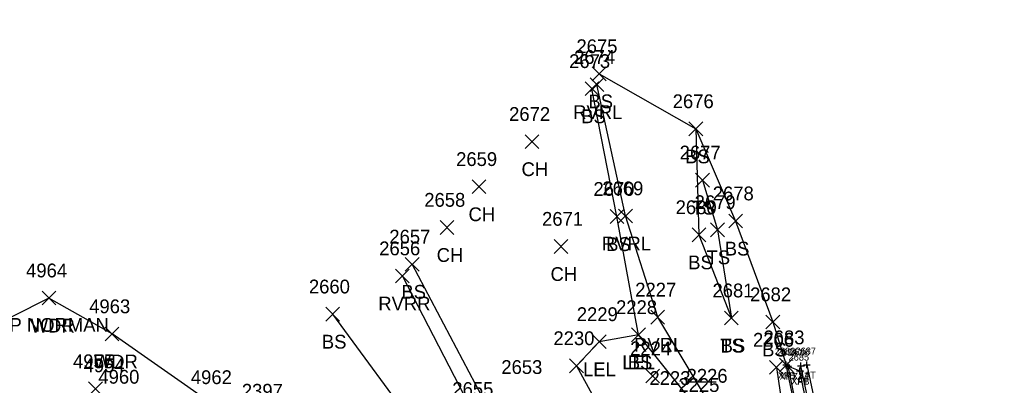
# Model space of a CAD drawing. Extents: x 1653135 to 1655489, y 602711 to 605684.
# Drawn here: x 1653657.5 to 1653800.2, y 605324.9 to 605377.9 of the extents above; entities that cross this region are included whole.
import ezdxf

# ---------------------------------------------------------------- set-up
doc = ezdxf.new("R2010")
doc.units = 0
for name, color, linetype in [('B_A', 7, 'Continuous'), ('B_I', 7, 'Continuous'), ('B_TIC', 7, 'Continuous'), ('BFT', 7, 'Continuous'), ('BSUBM', 7, 'Continuous'), ('L_A', 7, 'Continuous'), ('L_I', 7, 'Continuous'), ('L_TIC', 7, 'Continuous'), ('LARO', 7, 'Continuous'), ('LAWA', 7, 'Continuous'), ('LAWE', 7, 'Continuous'), ('LELB', 7, 'Continuous'), ('M_C', 7, 'Continuous')]:
    doc.layers.add(name, color=color, linetype=linetype)

msp = doc.modelspace()

# ---------------------------------------------------------------- linework, layer by layer
at = {"layer": 'B_TIC'}
for p, q in [((1653768.72, 605327.81), (1653768.79, 605327.81)), ((1653768.72, 605327.81), (1653768.79, 605327.81)), ((1653769, 605327.66), (1653769.08, 605327.66)), ((1653769, 605327.66), (1653769.08, 605327.66)), ((1653770.85, 605327.68), (1653770.92, 605327.68)), ((1653770.85, 605327.68), (1653770.92, 605327.68)), ((1653771.71, 605327.84), (1653771.78, 605327.84)), ((1653771.71, 605327.84), (1653771.78, 605327.84)), ((1653770.7, 605326.95), (1653770.78, 605326.95)), ((1653770.7, 605326.95), (1653770.78, 605326.95)), ((1653770.7, 605326.95), (1653770.78, 605326.95)), ((1653770.7, 605326.95), (1653770.78, 605326.95))]:
    msp.add_line(p, q, dxfattribs=at)
for points in [[(1653768.22, 605327.81), (1653769.22, 605327.81)], [(1653768.22, 605327.81), (1653769.22, 605327.81)], [(1653768.5, 605327.66), (1653769.5, 605327.66)], [(1653768.5, 605327.66), (1653769.5, 605327.66)], [(1653768.72, 605327.31), (1653768.72, 605328.31)], [(1653768.72, 605327.31), (1653768.72, 605328.31)], [(1653769, 605327.16), (1653769, 605328.16)], [(1653769, 605327.16), (1653769, 605328.16)], [(1653770.34, 605327.68), (1653771.34, 605327.68)], [(1653770.34, 605327.68), (1653771.34, 605327.68)], [(1653770.7, 605326.45), (1653770.7, 605327.45)], [(1653770.7, 605326.45), (1653770.7, 605327.45)], [(1653770.7, 605326.45), (1653770.7, 605327.45)], [(1653770.7, 605326.45), (1653770.7, 605327.45)], [(1653770.84, 605327.18), (1653770.84, 605328.18)], [(1653770.84, 605327.18), (1653770.84, 605328.18)], [(1653771.2, 605327.84), (1653772.2, 605327.84)], [(1653771.2, 605327.84), (1653772.2, 605327.84)], [(1653771.7, 605327.34), (1653771.7, 605328.34)], [(1653771.7, 605327.34), (1653771.7, 605328.34)], [(1653770.2, 605326.95), (1653771.2, 605326.95)], [(1653770.2, 605326.95), (1653771.2, 605326.95)], [(1653770.2, 605326.95), (1653771.2, 605326.95)], [(1653770.2, 605326.95), (1653771.2, 605326.95)]]:
    msp.add_lwpolyline(points, dxfattribs=at)
at = {"layer": 'BFT'}
for points in [[(1653828.36, 605253.97), (1653822.65, 605254.43), (1653822.41, 605254.48), (1653819.31, 605254.83), (1653808.69, 605255.99), (1653806.87, 605256.16), (1653796.97, 605267.91), (1653796.33, 605268.63), (1653790.81, 605275.14), (1653790.32, 605275.99), (1653786.72, 605280.35), (1653787.96, 605281.49), (1653774.4, 605300.64), (1653768.72, 605327.81)], [(1653789.67, 605279.95), (1653788.19, 605281.59), (1653774.56, 605300.73), (1653769, 605327.66), (1653770.7, 605326.95)]]:
    msp.add_lwpolyline(points, dxfattribs=at)
at = {"layer": 'BSUBM'}
for points in [[(1653776.5, 605305.36), (1653775.61, 605305.15), (1653770.84, 605327.68), (1653771.7, 605327.84)], [(1653771.7, 605327.84), (1653776.5, 605305.36)], [(1653829.28, 605254), (1653825.74, 605255.9), (1653819.88, 605256.78), (1653819.66, 605256.76), (1653807.7, 605258.12), (1653798.12, 605269.28), (1653789.73, 605279.74), (1653789.67, 605279.95), (1653791.18, 605281), (1653775.72, 605302.43), (1653770.7, 605326.95)]]:
    msp.add_lwpolyline(points, dxfattribs=at)
at = {"layer": 'L_TIC'}
for points in [[(1653740.57, 605369.04), (1653742.57, 605371.04)], [(1653742.57, 605369.04), (1653740.57, 605371.04)], [(1653740.57, 605369.04), (1653742.57, 605371.04)], [(1653742.57, 605369.04), (1653740.57, 605371.04)], [(1653739.52, 605366.88), (1653741.52, 605368.88)], [(1653741.52, 605366.88), (1653739.52, 605368.88)], [(1653739.52, 605366.88), (1653741.52, 605368.88)], [(1653741.52, 605366.88), (1653739.52, 605368.88)], [(1653740.24, 605367.48), (1653742.24, 605369.48)], [(1653742.24, 605367.48), (1653740.24, 605369.48)], [(1653740.24, 605367.48), (1653742.24, 605369.48)], [(1653742.24, 605367.48), (1653740.24, 605369.48)], [(1653754.6, 605361.06), (1653756.6, 605363.06)], [(1653756.6, 605361.06), (1653754.6, 605363.06)], [(1653754.6, 605361.06), (1653756.6, 605363.06)], [(1653756.6, 605361.06), (1653754.6, 605363.06)], [(1653754.6, 605361.06), (1653756.6, 605363.06)], [(1653756.6, 605361.06), (1653754.6, 605363.06)], [(1653754.6, 605361.06), (1653756.6, 605363.06)], [(1653756.6, 605361.06), (1653754.6, 605363.06)], [(1653730.81, 605359.21), (1653732.81, 605361.21)], [(1653732.81, 605359.21), (1653730.81, 605361.21)], [(1653730.81, 605359.21), (1653732.81, 605361.21)], [(1653732.81, 605359.21), (1653730.81, 605361.21)], [(1653755.56, 605353.62), (1653757.56, 605355.62)], [(1653757.56, 605353.62), (1653755.56, 605355.62)], [(1653755.56, 605353.62), (1653757.56, 605355.62)], [(1653757.56, 605353.62), (1653755.56, 605355.62)], [(1653723.12, 605352.67), (1653725.12, 605354.67)], [(1653725.12, 605352.67), (1653723.12, 605354.67)], [(1653723.12, 605352.67), (1653725.12, 605354.67)], [(1653725.12, 605352.67), (1653723.12, 605354.67)], [(1653743.14, 605348.34), (1653745.14, 605350.34)], [(1653745.14, 605348.34), (1653743.14, 605350.34)], [(1653743.14, 605348.34), (1653745.14, 605350.34)], [(1653745.14, 605348.34), (1653743.14, 605350.34)], [(1653744.39, 605348.43), (1653746.39, 605350.43)], [(1653746.39, 605348.43), (1653744.39, 605350.43)], [(1653744.39, 605348.43), (1653746.39, 605350.43)], [(1653746.39, 605348.43), (1653744.39, 605350.43)], [(1653718.5, 605346.76), (1653720.5, 605348.76)], [(1653720.5, 605346.76), (1653718.5, 605348.76)], [(1653718.5, 605346.76), (1653720.5, 605348.76)], [(1653720.5, 605346.76), (1653718.5, 605348.76)], [(1653757.74, 605346.42), (1653759.74, 605348.42)], [(1653759.74, 605346.42), (1653757.74, 605348.42)], [(1653757.74, 605346.42), (1653759.74, 605348.42)], [(1653759.74, 605346.42), (1653757.74, 605348.42)], [(1653760.36, 605347.69), (1653762.36, 605349.69)], [(1653762.36, 605347.69), (1653760.36, 605349.69)], [(1653760.36, 605347.69), (1653762.36, 605349.69)], [(1653762.36, 605347.69), (1653760.36, 605349.69)], [(1653755.05, 605345.69), (1653757.05, 605347.69)], [(1653757.05, 605345.69), (1653755.05, 605347.69)], [(1653755.05, 605345.69), (1653757.05, 605347.69)], [(1653757.05, 605345.69), (1653755.05, 605347.69)], [(1653735.02, 605344), (1653737.02, 605346)], [(1653737.02, 605344), (1653735.02, 605346)], [(1653735.02, 605344), (1653737.02, 605346)], [(1653737.02, 605344), (1653735.02, 605346)], [(1653713.43, 605341.42), (1653715.43, 605343.42)], [(1653715.43, 605341.42), (1653713.43, 605343.42)], [(1653713.43, 605341.42), (1653715.43, 605343.42)], [(1653715.43, 605341.42), (1653713.43, 605343.42)], [(1653712.01, 605339.72), (1653714.01, 605341.72)], [(1653714.01, 605339.72), (1653712.01, 605341.72)], [(1653712.01, 605339.72), (1653714.01, 605341.72)], [(1653714.01, 605339.72), (1653712.01, 605341.72)], [(1653660.72, 605336.52), (1653662.72, 605338.52)], [(1653662.72, 605336.52), (1653660.72, 605338.52)], [(1653660.72, 605336.52), (1653662.72, 605338.52)], [(1653662.72, 605336.52), (1653660.72, 605338.52)], [(1653701.89, 605334.19), (1653703.89, 605336.19)], [(1653703.89, 605334.19), (1653701.89, 605336.19)], [(1653701.89, 605334.19), (1653703.89, 605336.19)], [(1653703.89, 605334.19), (1653701.89, 605336.19)], [(1653749.06, 605333.74), (1653751.06, 605335.74)], [(1653751.06, 605333.74), (1653749.06, 605335.74)], [(1653749.06, 605333.74), (1653751.06, 605335.74)], [(1653751.06, 605333.74), (1653749.06, 605335.74)], [(1653759.75, 605333.62), (1653761.75, 605335.62)], [(1653761.75, 605333.62), (1653759.75, 605335.62)], [(1653759.75, 605333.62), (1653761.75, 605335.62)], [(1653761.75, 605333.62), (1653759.75, 605335.62)], [(1653759.75, 605333.62), (1653761.75, 605335.62)], [(1653761.75, 605333.62), (1653759.75, 605335.62)], [(1653759.75, 605333.62), (1653761.75, 605335.62)], [(1653761.75, 605333.62), (1653759.75, 605335.62)], [(1653765.77, 605333.05), (1653767.77, 605335.05)], [(1653767.77, 605333.05), (1653765.77, 605335.05)], [(1653765.77, 605333.05), (1653767.77, 605335.05)], [(1653767.77, 605333.05), (1653765.77, 605335.05)], [(1653669.88, 605331.32), (1653671.88, 605333.32)], [(1653671.88, 605331.32), (1653669.88, 605333.32)], [(1653669.88, 605331.32), (1653671.88, 605333.32)], [(1653671.88, 605331.32), (1653669.88, 605333.32)], [(1653746.28, 605331.19), (1653748.28, 605333.19)], [(1653748.28, 605331.19), (1653746.28, 605333.19)], [(1653746.28, 605331.19), (1653748.28, 605333.19)], [(1653748.28, 605331.19), (1653746.28, 605333.19)], [(1653746.28, 605331.19), (1653748.28, 605333.19)], [(1653748.28, 605331.19), (1653746.28, 605333.19)], [(1653746.28, 605331.19), (1653748.28, 605333.19)], [(1653748.28, 605331.19), (1653746.28, 605333.19)], [(1653740.59, 605330.18), (1653742.59, 605332.18)], [(1653742.59, 605330.18), (1653740.59, 605332.18)], [(1653740.59, 605330.18), (1653742.59, 605332.18)], [(1653742.59, 605330.18), (1653740.59, 605332.18)], [(1653737.28, 605326.69), (1653739.28, 605328.69)], [(1653739.28, 605326.69), (1653737.28, 605328.69)], [(1653737.28, 605326.69), (1653739.28, 605328.69)], [(1653739.28, 605326.69), (1653737.28, 605328.69)], [(1653766.28, 605326.46), (1653768.28, 605328.46)], [(1653768.28, 605326.46), (1653766.28, 605328.46)], [(1653766.28, 605326.46), (1653768.28, 605328.46)], [(1653768.28, 605326.46), (1653766.28, 605328.46)], [(1653767.72, 605326.81), (1653769.72, 605328.81)], [(1653769.72, 605326.81), (1653767.72, 605328.81)], [(1653767.72, 605326.81), (1653769.72, 605328.81)], [(1653769.72, 605326.81), (1653767.72, 605328.81)], [(1653748.33, 605325.21), (1653750.33, 605327.21)], [(1653750.33, 605325.21), (1653748.33, 605327.21)], [(1653748.33, 605325.21), (1653750.33, 605327.21)], [(1653750.33, 605325.21), (1653748.33, 605327.21)], [(1653667.48, 605323.35), (1653669.48, 605325.35)], [(1653669.48, 605323.35), (1653667.48, 605325.35)], [(1653667.48, 605323.35), (1653669.48, 605325.35)], [(1653669.48, 605323.35), (1653667.48, 605325.35)]]:
    msp.add_lwpolyline(points, dxfattribs=at)
at = {"layer": 'LARO'}
msp.add_lwpolyline([(1653767.28, 605327.46), (1653769.2, 605314.57), (1653768.72, 605314.58), (1653767.91, 605313.71), (1653756.32, 605320.9), (1653747.28, 605332.19), (1653741.59, 605331.18), (1653738.28, 605327.69), (1653750.79, 605304.76), (1653751.01, 605292.6), (1653744.33, 605283.21)], dxfattribs=at)
at = {"layer": 'LAWA'}
msp.add_lwpolyline([(1653685.62, 605322.04), (1653670.88, 605332.32), (1653661.72, 605337.52), (1653630.34, 605321.68), (1653616.8, 605320.72), (1653598.43, 605325.95), (1653564.06, 605344.01), (1653534.85, 605363.01), (1653505.82, 605383.05), (1653484.9, 605402.84), (1653463.33, 605422.4), (1653441.69, 605442.64), (1653418.02, 605465.09), (1653400.64, 605492.12), (1653388.1, 605504.01)], dxfattribs=at)
at = {"layer": 'LAWE'}
for points in [[(1653768.72, 605314.58), (1653757.56, 605322.24), (1653750.06, 605334.74), (1653745.39, 605349.43), (1653741.24, 605368.48)], [(1653733.79, 605289.72), (1653736.62, 605292.95), (1653730.68, 605304.29), (1653723.57, 605320.32), (1653713.01, 605340.72)]]:
    msp.add_lwpolyline(points, dxfattribs=at)
at = {"layer": 'LELB'}
for points in [[(1653741.57, 605370.04), (1653755.6, 605362.06), (1653761.36, 605348.69), (1653766.77, 605334.05), (1653768.72, 605327.81)], [(1653747.28, 605332.19), (1653744.14, 605349.34), (1653740.52, 605367.88)], [(1653755.6, 605362.06), (1653756.05, 605346.69), (1653760.75, 605334.62)], [(1653756.56, 605354.62), (1653758.74, 605347.42), (1653760.75, 605334.62)], [(1653739.67, 605287.12), (1653740.65, 605295.09), (1653741.12, 605306.75), (1653726.36, 605319.81), (1653714.43, 605342.42)], [(1653702.89, 605335.19), (1653715.61, 605317.86), (1653723.93, 605305.74), (1653728.21, 605296.49), (1653730.41, 605291.33)]]:
    msp.add_lwpolyline(points, dxfattribs=at)

# ---------------------------------------------------------------- texts
at = {"layer": 'B_A'}
for s, p in [('XFB', (1653767.48, 605325.81)), ('XFB', (1653767.48, 605325.81)), ('XFT', (1653767.74, 605325.66)), ('XFT', (1653767.74, 605325.66)), ('XAB', (1653769.42, 605324.95)), ('XAB', (1653769.42, 605324.95)), ('XFT', (1653769.44, 605324.95)), ('XFT', (1653769.44, 605324.95)), ('XAT', (1653769.55, 605325.68)), ('XAT', (1653769.55, 605325.68)), ('XAT', (1653770.41, 605325.84)), ('XAT', (1653770.41, 605325.84))]:
    msp.add_text(s, height=1, dxfattribs=at).set_placement(p)
at = {"layer": 'B_I'}
for s, p in [('2683', (1653767.06, 605329.31)), ('2683', (1653767.06, 605329.31)), ('2684', (1653767.35, 605329.16)), ('2684', (1653767.35, 605329.16)), ('2686', (1653769.16, 605329.18)), ('2686', (1653769.16, 605329.18)), ('2687', (1653770.05, 605329.34)), ('2687', (1653770.05, 605329.34)), ('2685', (1653769.05, 605328.45)), ('2685', (1653769.05, 605328.45)), ('2685', (1653769.05, 605328.45)), ('2685', (1653769.05, 605328.45))]:
    msp.add_text(s, height=1, dxfattribs=at).set_placement(p)
at = {"layer": 'L_A'}
for s, p in [('BS', (1653740.01, 605365.04)), ('BS', (1653740.01, 605365.04)), ('RVRL', (1653737.8, 605363.48)), ('RVRL', (1653737.8, 605363.48)), ('BS', (1653738.96, 605362.88)), ('BS', (1653738.96, 605362.88)), ('BS', (1653754.05, 605357.06)), ('BS', (1653754.05, 605357.06)), ('BS', (1653754.05, 605357.06)), ('BS', (1653754.05, 605357.06)), ('CH', (1653730.3, 605355.21)), ('CH', (1653730.3, 605355.21)), ('TS', (1653754.97, 605349.62)), ('TS', (1653754.97, 605349.62)), ('CH', (1653722.61, 605348.67)), ('CH', (1653722.61, 605348.67)), ('RVRL', (1653741.96, 605344.43)), ('RVRL', (1653741.96, 605344.43)), ('BS', (1653742.58, 605344.34)), ('BS', (1653742.58, 605344.34)), ('BS', (1653759.8, 605343.69)), ('BS', (1653759.8, 605343.69)), ('CH', (1653717.99, 605342.76)), ('CH', (1653717.99, 605342.76)), ('TS', (1653757.15, 605342.42)), ('TS', (1653757.15, 605342.42)), ('BS', (1653754.49, 605341.69)), ('BS', (1653754.49, 605341.69)), ('CH', (1653734.51, 605340)), ('CH', (1653734.51, 605340)), ('BS', (1653712.87, 605337.42)), ('BS', (1653712.87, 605337.42)), ('RVRR', (1653709.52, 605335.72)), ('RVRR', (1653709.52, 605335.72)), ('WDR', (1653659.08, 605332.52)), ('WDR', (1653659.08, 605332.52)), ('BS', (1653701.33, 605330.19)), ('BS', (1653701.33, 605330.19)), ('RVRL', (1653746.63, 605329.74)), ('RVRL', (1653746.63, 605329.74)), ('TS', (1653759.16, 605329.62)), ('TS', (1653759.16, 605329.62)), ('BS', (1653759.19, 605329.62)), ('BS', (1653759.19, 605329.62)), ('BS', (1653765.21, 605329.05)), ('BS', (1653765.21, 605329.05)), ('WDR', (1653668.24, 605327.32)), ('WDR', (1653668.24, 605327.32)), ('LEL', (1653744.92, 605327.19)), ('LEL', (1653744.92, 605327.19)), ('BS', (1653745.72, 605327.19)), ('BS', (1653745.72, 605327.19)), ('LEL', (1653739.23, 605326.18)), ('LEL', (1653739.23, 605326.18))]:
    msp.add_text(s, height=2, dxfattribs=at).set_placement(p)
at = {"layer": 'L_I'}
for s, p in [('2675', (1653738.27, 605373.04)), ('2675', (1653738.27, 605373.04)), ('2673', (1653737.21, 605370.88)), ('2673', (1653737.21, 605370.88)), ('2674', (1653737.93, 605371.48)), ('2674', (1653737.93, 605371.48)), ('2676', (1653752.24, 605365.06)), ('2676', (1653752.24, 605365.06)), ('2676', (1653752.24, 605365.06)), ('2676', (1653752.24, 605365.06)), ('2672', (1653728.5, 605363.21)), ('2672', (1653728.5, 605363.21)), ('2659', (1653720.81, 605356.67)), ('2659', (1653720.81, 605356.67)), ('2677', (1653753.25, 605357.62)), ('2677', (1653753.25, 605357.62)), ('2670', (1653740.74, 605352.34)), ('2670', (1653740.74, 605352.34)), ('2669', (1653742.03, 605352.43)), ('2669', (1653742.03, 605352.43)), ('2658', (1653716.19, 605350.76)), ('2658', (1653716.19, 605350.76)), ('2678', (1653758.05, 605351.69)), ('2678', (1653758.05, 605351.69)), ('2680', (1653752.66, 605349.69)), ('2680', (1653752.66, 605349.69)), ('2679', (1653755.42, 605350.42)), ('2679', (1653755.42, 605350.42)), ('2671', (1653733.28, 605348)), ('2671', (1653733.28, 605348)), ('2657', (1653711.12, 605345.42)), ('2657', (1653711.12, 605345.42)), ('2656', (1653709.65, 605343.72)), ('2656', (1653709.65, 605343.72)), ('4964', (1653658.41, 605340.52)), ('4964', (1653658.41, 605340.52)), ('2660', (1653699.45, 605338.19)), ('2660', (1653699.45, 605338.19)), ('2227', (1653746.8, 605337.74)), ('2227', (1653746.8, 605337.74)), ('2681', (1653758.01, 605337.62)), ('2681', (1653758.01, 605337.62)), ('2681', (1653758.01, 605337.62)), ('2681', (1653758.01, 605337.62)), ('2682', (1653763.47, 605337.05)), ('2682', (1653763.47, 605337.05)), ('4963', (1653667.57, 605335.32)), ('4963', (1653667.57, 605335.32)), ('2228', (1653744.02, 605335.19)), ('2228', (1653744.02, 605335.19)), ('2228', (1653744.02, 605335.19)), ('2228', (1653744.02, 605335.19)), ('2229', (1653738.32, 605334.18)), ('2229', (1653738.32, 605334.18)), ('2230', (1653734.93, 605330.69)), ('2230', (1653734.93, 605330.69)), ('2683', (1653765.41, 605330.81)), ('2683', (1653765.41, 605330.81)), ('2206', (1653763.89, 605330.46)), ('2206', (1653763.89, 605330.46)), ('2224', (1653746.07, 605329.21)), ('2224', (1653746.07, 605329.21)), ('4955', (1653665.22, 605327.35)), ('4955', (1653665.22, 605327.35)), ('4954', (1653666.76, 605326.76)), ('4954', (1653666.76, 605326.76)), ('2653', (1653727.37, 605326.51)), ('2653', (1653727.37, 605326.51)), ('4960', (1653668.9, 605325.1)), ('4960', (1653668.9, 605325.1)), ('4962', (1653682.32, 605325.04)), ('4962', (1653682.32, 605325.04)), ('2226', (1653754.25, 605325.24)), ('2226', (1653754.25, 605325.24)), ('2223', (1653748.86, 605324.91)), ('2223', (1653748.86, 605324.91)), ('2225', (1653753.06, 605323.9)), ('2225', (1653753.06, 605323.9)), ('2397', (1653689.72, 605323.07)), ('2397', (1653689.72, 605323.07)), ('2655', (1653720.26, 605323.32)), ('2655', (1653720.26, 605323.32))]:
    msp.add_text(s, height=2, dxfattribs=at).set_placement(p)
at = {"layer": 'M_C'}
msp.add_text('5/8" REBAR UP 6" W/ CAP NORMAN', height=2, dxfattribs=at).set_placement((1653625.27, 605332.62))

doc.saveas('drawing.dxf')
